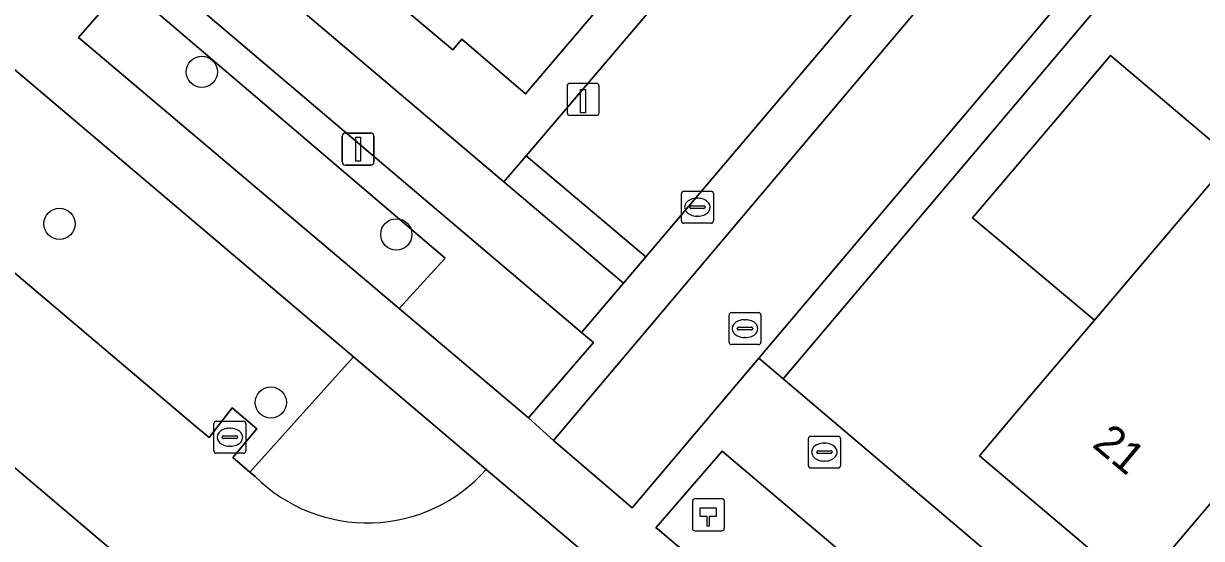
# Model space of a CAD drawing. Extents: x 156412 to 157779, y 382335 to 383768.
# Drawn here: x 156891.15 to 156928.03, y 382451.62 to 382467.73 of the extents above; entities that cross this region are included whole.
import ezdxf

# ---------------------------------------------------------------- set-up
doc = ezdxf.new("R2010")
doc.units = 0
for name, color, linetype in [('IMGEO_Berm_groen', 7, 'Continuous'), ('IMGEO_Boom', 7, 'Continuous'), ('IMGEO_Brandkraan', 7, 'Continuous'), ('IMGEO_Erf', 7, 'Continuous'), ('IMGEO_Groenvoorziening', 7, 'Continuous'), ('IMGEO_Haag', 7, 'Continuous'), ('IMGEO_Hectometerpaal', 7, 'Continuous'), ('IMGEO_Kolk', 7, 'Continuous'), ('IMGEO_Laadpaal', 7, 'Continuous'), ('IMGEO_Lichtmast', 7, 'Continuous'), ('IMGEO_Pand', 7, 'Continuous'), ('IMGEO_Pand_nummerreeks', 7, 'Continuous'), ('IMGEO_Parkeervlak_open', 7, 'Continuous'), ('IMGEO_Rijbaan_lokaal_open', 7, 'Continuous'), ('IMGEO_Rioolput', 7, 'Continuous'), ('IMGEO_Voetpad_open', 7, 'Continuous')]:
    doc.layers.add(name, color=color, linetype=linetype)

msp = doc.modelspace()

# ---------------------------------------------------------------- linework, layer by layer
at = {"layer": 'IMGEO_Berm_groen'}
msp.add_lwpolyline([(156867.914, 382485.747), (156864.461, 382488.664), (156861.282, 382485.009), (156861.762, 382484.576), (156862.353, 382484.075), (156863.133, 382484.994), (156863.872, 382484.335), (156863.112, 382483.433), (156879.768, 382469.333), (156880.502, 382470.246), (156881.272, 382469.602), (156880.529, 382468.689), (156896.478, 382455.187), (156896.961, 382454.779), (156897.681, 382455.704), (156898.46, 382455.055), (156897.703, 382454.152), (156898.238, 382453.7), (156901.478, 382457.302)], close=True, dxfattribs=at)
msp.add_lwpolyline([(156926.24, 382423.851), (156886.177, 382457.81)], dxfattribs=at)
at = {"layer": 'IMGEO_Boom'}
for centre in [(156896.734, 382466.219), (156892.278, 382461.464), (156902.823, 382461.134), (156898.896, 382455.877)]:
    msp.add_circle(centre, 0.489, dxfattribs=at)
at = {"layer": 'IMGEO_Brandkraan'}
for p, q in [((156915.801, 382454.822), (156916.653, 382454.822)), ((156915.726, 382453.896), (156915.726, 382454.748)), ((156916.214, 382454.602), (156916.239, 382454.602)), ((156916.727, 382454.748), (156916.727, 382453.896)), ((156915.985, 382454.316), (156915.985, 382454.328)), ((156916.423, 382454.279), (156916.025, 382454.279)), ((156916.028, 382454.365), (156916.426, 382454.365)), ((156916.469, 382454.328), (156916.469, 382454.316)), ((156916.653, 382453.822), (156915.801, 382453.822)), ((156916.237, 382454.042), (156916.212, 382454.042))]:
    msp.add_line(p, q, dxfattribs=at)
for points in [[(156915.801, 382454.822), (156916.653, 382454.822)], [(156915.726, 382453.896), (156915.726, 382454.748)], [(156916.727, 382454.748), (156916.727, 382453.896)], [(156916.653, 382453.822), (156915.801, 382453.822)]]:
    msp.add_lwpolyline(points, dxfattribs=at)
for centre, radius, start, end in [((156915.803, 382454.746), 0.0765, 91.552, 178.448), ((156915.803, 382454.746), 0.0765, 91.552, 178.448), ((156916.651, 382454.746), 0.0765, 1.552, 88.448), ((156916.651, 382454.746), 0.0765, 1.552, 88.448), ((156916.025, 382454.325), 0.0403, 85.8775, 175.7526), ((156916.022, 382454.315), 0.0366, 178.938, 274.7102), ((156916.426, 382454.322), 0.043, 264.8664, 352.4533), ((156916.43, 382454.327), 0.0386, 1.7309, 96.639), ((156915.803, 382453.898), 0.0765, 181.552, 268.448), ((156915.803, 382453.898), 0.0765, 181.552, 268.448), ((156916.651, 382453.898), 0.0765, 271.552, 358.448), ((156916.651, 382453.898), 0.0765, 271.552, 358.448)]:
    msp.add_arc(centre, radius, start, end, dxfattribs=at)
for centre, major_axis, ratio, start_param, end_param in [((156916.213, 382454.322), (-0.387, 0.002), 0.722429, 4.712389, 7.853982), ((156916.238, 382454.322), (-0.39, 0.002), 0.717154, 1.570796, 4.712389)]:
    msp.add_ellipse(centre, major_axis=major_axis, ratio=ratio, start_param=start_param, end_param=end_param, dxfattribs=at)
at = {"layer": 'IMGEO_Erf'}
for points in [[(156886.06, 382514.223), (156885.664, 382513.751), (156884.022, 382511.795), (156883.386, 382511.032), (156876.951, 382503.406), (156876.303, 382502.638), (156869.838, 382494.977), (156869.142, 382494.152), (156906.194, 382462.781), (156906.888, 382463.596), (156913.377, 382471.218), (156914.017, 382471.975), (156920.474, 382479.614), (156921.12, 382480.379), (156922.744, 382482.335), (156923.115, 382482.783)], [(156936.96, 382464.129), (156940.737, 382468.58), (156944.5, 382473.015), (156948.284, 382477.474), (156952.068, 382481.934), (156943.809, 382488.946), (156942.935, 382489.709), (156914.933, 382456.618), (156933.329, 382441.019), (156961.221, 382474.007), (156959.752, 382475.33), (156956.002, 382470.925), (156952.211, 382466.472), (156948.44, 382462.044), (156944.644, 382457.586)], [(156936.883, 382453.544), (156939.04, 382451.719), (156934.186, 382445.982), (156932.028, 382447.807), (156930.62, 382446.143), (156926.026, 382450.027), (156921.081, 382454.209), (156922.252, 382455.589), (156924.679, 382458.447), (156920.866, 382461.651), (156925.178, 382466.731), (156928.981, 382463.515), (156933.917, 382459.329), (156932.302, 382457.42)]]:
    msp.add_lwpolyline(points, close=True, dxfattribs=at)
msp.add_lwpolyline([(156912.534, 382472.181), (156906.871, 382465.535), (156904.871, 382467.239), (156904.59, 382466.906), (156902.042, 382469.056)], dxfattribs=at)
at = {"layer": 'IMGEO_Groenvoorziening'}
for points in [[(156895.005, 382469.619), (156894.923, 382469.689), (156894.312, 382468.956), (156904.355, 382460.394), (156902.914, 382458.82), (156906.958, 382455.398), (156908.994, 382457.747), (156908.621, 382458.064)], [(156894.312, 382468.956), (156892.873, 382467.296), (156902.914, 382458.82), (156904.355, 382460.394)], [(156906.888, 382463.596), (156906.194, 382462.781), (156909.941, 382459.609), (156910.633, 382460.428)], [(156913.023, 382454.352), (156910.953, 382451.957), (156910.998, 382451.919), (156914.808, 382448.686), (156915.324, 382448.248), (156916.689, 382449.828), (156930.536, 382438.24), (156929.56, 382437.155), (156930.268, 382436.579), (156931.869, 382438.411)]]:
    msp.add_lwpolyline(points, close=True, dxfattribs=at)
for points in [[(156901.478, 382457.302), (156898.238, 382453.7), (156898.409, 382453.555)], [(156905.637, 382453.777), (156901.478, 382457.302)]]:
    msp.add_lwpolyline(points, dxfattribs=at)
msp.add_arc((156901.918, 382457.082), 4.975, 225.1439, 318.3745, dxfattribs=at)
at = {"layer": 'IMGEO_Haag'}
for points in [[(156894.923, 382469.689), (156894.312, 382468.956), (156904.355, 382460.394), (156902.914, 382458.82), (156906.958, 382455.398), (156908.994, 382457.747), (156908.621, 382458.064), (156895.005, 382469.619)], [(156906.888, 382463.596), (156906.194, 382462.781), (156909.941, 382459.609), (156910.633, 382460.428)], [(156913.023, 382454.352), (156910.953, 382451.957), (156910.998, 382451.919), (156914.808, 382448.686), (156915.324, 382448.248), (156916.689, 382449.828), (156930.536, 382438.24), (156929.56, 382437.155), (156930.268, 382436.579), (156931.869, 382438.411)]]:
    msp.add_lwpolyline(points, close=True, dxfattribs=at)
for points in [[(156901.478, 382457.302), (156898.238, 382453.7), (156898.409, 382453.555)], [(156905.637, 382453.777), (156901.478, 382457.302)]]:
    msp.add_lwpolyline(points, dxfattribs=at)
msp.add_arc((156901.918, 382457.082), 4.975, 225.1439, 318.3745, dxfattribs=at)
at = {"layer": 'IMGEO_Hectometerpaal'}
for p, q in [((156912.093, 382452.778), (156912.093, 382451.937)), ((156912.093, 382452.778), (156912.093, 382451.937)), ((156913.009, 382452.862), (156912.168, 382452.862)), ((156913.009, 382452.862), (156912.168, 382452.862)), ((156913.093, 382451.946), (156913.093, 382452.787)), ((156913.093, 382451.946), (156913.093, 382452.787)), ((156912.177, 382451.862), (156913.018, 382451.862)), ((156912.177, 382451.862), (156913.018, 382451.862))]:
    msp.add_line(p, q, dxfattribs=at)
msp.add_lwpolyline([(156912.618, 382452.006), (156912.558, 382452.006), (156912.558, 382452.311), (156912.338, 382452.311), (156912.338, 382452.58), (156912.838, 382452.58), (156912.838, 382452.311), (156912.618, 382452.311), (156912.618, 382452.006)], dxfattribs=at)
for centre, start, end in [((156912.171, 382452.784), 92.4484, 184.2845), ((156912.171, 382452.784), 92.4484, 184.2845), ((156913.015, 382452.784), 2.4484, 94.2845), ((156913.015, 382452.784), 2.4484, 94.2845), ((156912.171, 382451.94), 182.4484, 274.2845), ((156912.171, 382451.94), 182.4484, 274.2845), ((156913.015, 382451.94), 272.4484, 4.2845), ((156913.015, 382451.94), 272.4484, 4.2845)]:
    msp.add_arc(centre, 0.0779, start, end, dxfattribs=at)
at = {"layer": 'IMGEO_Kolk'}
for p, q in [((156911.749, 382461.558), (156911.749, 382462.41)), ((156911.824, 382462.484), (156912.676, 382462.484)), ((156912.237, 382462.264), (156912.262, 382462.264)), ((156912.75, 382462.41), (156912.75, 382461.558)), ((156912.008, 382461.978), (156912.008, 382461.99)), ((156912.446, 382461.941), (156912.048, 382461.941)), ((156912.051, 382462.027), (156912.449, 382462.027)), ((156912.492, 382461.99), (156912.492, 382461.978)), ((156912.676, 382461.484), (156911.824, 382461.484)), ((156912.26, 382461.704), (156912.235, 382461.704)), ((156897.112, 382454.362), (156897.112, 382455.214)), ((156897.187, 382455.288), (156898.039, 382455.288)), ((156898.113, 382455.214), (156898.113, 382454.362)), ((156897.414, 382454.831), (156897.812, 382454.831)), ((156897.6, 382455.068), (156897.625, 382455.068)), ((156897.371, 382454.782), (156897.371, 382454.794)), ((156897.809, 382454.745), (156897.411, 382454.745)), ((156897.623, 382454.508), (156897.598, 382454.508)), ((156897.855, 382454.794), (156897.855, 382454.782)), ((156898.039, 382454.288), (156897.187, 382454.288))]:
    msp.add_line(p, q, dxfattribs=at)
for points in [[(156911.749, 382461.558), (156911.749, 382462.41)], [(156911.824, 382462.484), (156912.676, 382462.484)], [(156912.75, 382462.41), (156912.75, 382461.558)], [(156912.676, 382461.484), (156911.824, 382461.484)], [(156897.112, 382454.362), (156897.112, 382455.214)], [(156897.187, 382455.288), (156898.039, 382455.288)], [(156898.113, 382455.214), (156898.113, 382454.362)], [(156898.039, 382454.288), (156897.187, 382454.288)]]:
    msp.add_lwpolyline(points, dxfattribs=at)
for centre, radius, start, end in [((156911.826, 382462.408), 0.0765, 91.552, 178.448), ((156911.826, 382462.408), 0.0765, 91.552, 178.448), ((156912.674, 382462.408), 0.0765, 1.552, 88.448), ((156912.674, 382462.408), 0.0765, 1.552, 88.448), ((156912.048, 382461.987), 0.0403, 85.8775, 175.7526), ((156912.045, 382461.977), 0.0366, 178.938, 274.7102), ((156912.449, 382461.984), 0.043, 264.8664, 352.4533), ((156912.453, 382461.989), 0.0386, 1.7309, 96.639), ((156911.826, 382461.56), 0.0765, 181.552, 268.448), ((156911.826, 382461.56), 0.0765, 181.552, 268.448), ((156912.674, 382461.56), 0.0765, 271.552, 358.448), ((156912.674, 382461.56), 0.0765, 271.552, 358.448), ((156897.189, 382455.212), 0.0765, 91.552, 178.448), ((156897.189, 382455.212), 0.0765, 91.552, 178.448), ((156898.037, 382455.212), 0.0765, 1.552, 88.448), ((156898.037, 382455.212), 0.0765, 1.552, 88.448), ((156897.411, 382454.791), 0.0403, 85.8775, 175.7526), ((156897.816, 382454.793), 0.0386, 1.7309, 96.639), ((156897.408, 382454.781), 0.0366, 178.938, 274.7102), ((156897.812, 382454.788), 0.043, 264.8664, 352.4533), ((156897.189, 382454.364), 0.0765, 181.552, 268.448), ((156897.189, 382454.364), 0.0765, 181.552, 268.448), ((156898.037, 382454.364), 0.0765, 271.552, 358.448), ((156898.037, 382454.364), 0.0765, 271.552, 358.448)]:
    msp.add_arc(centre, radius, start, end, dxfattribs=at)
for centre, major_axis, ratio, start_param, end_param in [((156912.236, 382461.984), (-0.387, 0.002), 0.722429, 4.712389, 7.853982), ((156912.261, 382461.984), (-0.39, 0.002), 0.717154, 1.570796, 4.712389), ((156897.599, 382454.788), (-0.387, 0.002), 0.722429, 4.712389, 7.853982), ((156897.624, 382454.788), (-0.39, 0.002), 0.717154, 1.570796, 4.712389)]:
    msp.add_ellipse(centre, major_axis=major_axis, ratio=ratio, start_param=start_param, end_param=end_param, dxfattribs=at)
at = {"layer": 'IMGEO_Laadpaal'}
for p, q in [((156908.172, 382465.775), (156908.172, 382464.934)), ((156908.172, 382465.775), (156908.172, 382464.934)), ((156909.088, 382465.859), (156908.247, 382465.859)), ((156909.088, 382465.859), (156908.247, 382465.859)), ((156909.172, 382464.943), (156909.172, 382465.784)), ((156909.172, 382464.943), (156909.172, 382465.784)), ((156908.256, 382464.859), (156909.097, 382464.859)), ((156908.256, 382464.859), (156909.097, 382464.859))]:
    msp.add_line(p, q, dxfattribs=at)
msp.add_lwpolyline([(156908.587, 382465.672), (156908.747, 382465.672), (156908.747, 382464.939), (156908.587, 382464.939), (156908.587, 382465.672)], dxfattribs=at)
for centre, start, end in [((156908.25, 382465.781), 92.4484, 184.2845), ((156908.25, 382465.781), 92.4484, 184.2845), ((156909.094, 382465.781), 2.4484, 94.2845), ((156909.094, 382465.781), 2.4484, 94.2845), ((156908.25, 382464.937), 182.4484, 274.2845), ((156908.25, 382464.937), 182.4484, 274.2845), ((156909.094, 382464.937), 272.4484, 4.2845), ((156909.094, 382464.937), 272.4484, 4.2845)]:
    msp.add_arc(centre, 0.0779, start, end, dxfattribs=at)
at = {"layer": 'IMGEO_Lichtmast'}
for p, q in [((156901.132, 382463.405), (156901.132, 382464.205)), ((156901.132, 382464.205), (156901.132, 382463.405)), ((156901.232, 382464.305), (156902.022, 382464.305)), ((156902.022, 382464.305), (156901.232, 382464.305)), ((156902.122, 382464.205), (156902.122, 382463.405)), ((156902.122, 382463.405), (156902.122, 382464.205)), ((156902.022, 382463.305), (156901.232, 382463.305)), ((156901.232, 382463.305), (156902.022, 382463.305))]:
    msp.add_line(p, q, dxfattribs=at)
msp.add_lwpolyline([(156901.552, 382464.18), (156901.702, 382464.18), (156901.702, 382463.43), (156901.552, 382463.43), (156901.552, 382464.18)], dxfattribs=at)
for centre, start, end in [((156901.232, 382464.205), 90, 180), ((156901.232, 382464.205), 90, 180), ((156902.022, 382464.205), 0, 90), ((156902.022, 382464.205), 360, 90), ((156901.232, 382463.405), 180, 270), ((156901.232, 382463.405), 180, 270), ((156902.022, 382463.405), 270, 0), ((156902.022, 382463.405), 270, 0)]:
    msp.add_arc(centre, 0.1, start, end, dxfattribs=at)
at = {"layer": 'IMGEO_Pand'}
for points in [[(156912.534, 382472.181), (156907.846, 382476.217), (156907.287, 382475.564), (156907.501, 382475.382), (156902.328, 382469.388), (156902.042, 382469.056), (156904.59, 382466.906), (156904.871, 382467.239), (156906.871, 382465.535)], [(156928.981, 382463.515), (156925.178, 382466.731), (156920.866, 382461.651), (156924.679, 382458.447)], [(156928.981, 382463.515), (156924.679, 382458.447), (156922.252, 382455.589), (156921.081, 382454.209), (156926.026, 382450.027), (156932.302, 382457.42), (156933.917, 382459.329)], [(156936.883, 382453.544), (156932.302, 382457.42), (156926.026, 382450.027), (156930.62, 382446.143), (156932.028, 382447.807), (156934.186, 382445.982), (156939.04, 382451.719)]]:
    msp.add_lwpolyline(points, close=True, dxfattribs=at)
at = {"layer": 'IMGEO_Parkeervlak_open'}
msp.add_lwpolyline([(156906.888, 382463.596), (156910.633, 382460.428), (156917.096, 382468.044), (156913.377, 382471.218)], close=True, dxfattribs=at)
at = {"layer": 'IMGEO_Rijbaan_lokaal_open'}
for points in [[(156934.819, 382486.732), (156907.746, 382454.691), (156910.21, 382452.579), (156914.173, 382457.263), (156942.158, 382490.336), (156944.379, 382492.961), (156905.035, 382526.295), (156892.664, 382536.77), (156890.546, 382534.28), (156858.4, 382496.484), (156860.796, 382494.49), (156888.054, 382526.647)], [(156826.003, 382508.837), (156830.605, 382504.95), (156831.533, 382504.167), (156832.153, 382503.644), (156844.108, 382493.469), (156884.65, 382459.104), (156886.177, 382457.81), (156926.24, 382423.851), (156926.323, 382423.798), (156934.962, 382417.1), (156941.002, 382424.226), (156942.049, 382425.461), (156945.456, 382429.481), (156999.613, 382493.491), (157001.79, 382496.06), (157007.195, 382502.44)], [(156898.409, 382453.555), (156898.238, 382453.7), (156897.703, 382454.152), (156898.46, 382455.055), (156897.681, 382455.704), (156896.961, 382454.779), (156896.478, 382455.187), (156880.529, 382468.689), (156881.272, 382469.602), (156880.502, 382470.246), (156879.768, 382469.333), (156863.112, 382483.433), (156863.872, 382484.335), (156863.133, 382484.994), (156862.353, 382484.075), (156861.762, 382484.576), (156861.282, 382485.009), (156860.706, 382485.529)], [(156909.642, 382450.389), (156905.637, 382453.777)]]:
    msp.add_lwpolyline(points, dxfattribs=at)
msp.add_arc((156901.918, 382457.082), 4.975, 225.1439, 318.3745, dxfattribs=at)
at = {"layer": 'IMGEO_Rioolput'}
for p, q in [((156913.239, 382457.76), (156913.239, 382458.612)), ((156913.314, 382458.686), (156914.166, 382458.686)), ((156914.24, 382458.612), (156914.24, 382457.76)), ((156913.498, 382458.18), (156913.498, 382458.192)), ((156913.936, 382458.143), (156913.538, 382458.143)), ((156913.541, 382458.229), (156913.939, 382458.229)), ((156913.727, 382458.466), (156913.752, 382458.466)), ((156913.982, 382458.192), (156913.982, 382458.18)), ((156913.75, 382457.906), (156913.725, 382457.906)), ((156914.166, 382457.686), (156913.314, 382457.686))]:
    msp.add_line(p, q, dxfattribs=at)
for points in [[(156913.239, 382457.76), (156913.239, 382458.612)], [(156913.314, 382458.686), (156914.166, 382458.686)], [(156914.24, 382458.612), (156914.24, 382457.76)], [(156914.166, 382457.686), (156913.314, 382457.686)]]:
    msp.add_lwpolyline(points, dxfattribs=at)
for centre, radius, start, end in [((156913.316, 382458.61), 0.0765, 91.552, 178.448), ((156913.316, 382458.61), 0.0765, 91.552, 178.448), ((156914.164, 382458.61), 0.0765, 1.552, 88.448), ((156914.164, 382458.61), 0.0765, 1.552, 88.448), ((156913.538, 382458.189), 0.0403, 85.8775, 175.7526), ((156913.535, 382458.179), 0.0366, 178.938, 274.7102), ((156913.939, 382458.186), 0.043, 264.8664, 352.4533), ((156913.943, 382458.191), 0.0386, 1.7309, 96.639), ((156913.316, 382457.762), 0.0765, 181.552, 268.448), ((156913.316, 382457.762), 0.0765, 181.552, 268.448), ((156914.164, 382457.762), 0.0765, 271.552, 358.448), ((156914.164, 382457.762), 0.0765, 271.552, 358.448)]:
    msp.add_arc(centre, radius, start, end, dxfattribs=at)
for centre, major_axis, ratio, start_param, end_param in [((156913.726, 382458.186), (-0.387, 0.002), 0.722429, 4.712389, 7.853982), ((156913.751, 382458.186), (-0.39, 0.002), 0.717154, 1.570796, 4.712389)]:
    msp.add_ellipse(centre, major_axis=major_axis, ratio=ratio, start_param=start_param, end_param=end_param, dxfattribs=at)
at = {"layer": 'IMGEO_Voetpad_open'}
for points in [[(156827.18, 382520.315), (156836.752, 382512.181), (156833.596, 382508.453), (156834.74, 382507.482), (156837.875, 382511.227), (156851.918, 382499.294), (156856.445, 382495.448), (156860.251, 382492.221), (156864.461, 382488.664), (156867.914, 382485.747), (156901.478, 382457.302), (156905.637, 382453.777), (156909.642, 382450.389), (156913.79, 382446.861), (156925.433, 382436.96), (156936.79, 382427.368)], [(156933.839, 382487.828), (156930.887, 382484.34), (156927.729, 382480.609), (156926.871, 382479.596), (156926.449, 382479.116), (156924.841, 382477.219), (156924.189, 382476.441), (156917.741, 382468.828), (156917.096, 382468.044), (156910.633, 382460.428), (156909.941, 382459.609), (156908.621, 382458.064), (156908.994, 382457.747), (156906.958, 382455.398), (156907.746, 382454.691), (156934.819, 382486.732)], [(156938.62, 382428.547), (156935.62, 382431.055), (156933.9, 382432.501), (156930.917, 382435.026), (156932.999, 382437.455), (156934.894, 382439.692), (156933.329, 382441.019), (156914.933, 382456.618), (156914.173, 382457.263), (156910.21, 382452.579), (156907.746, 382454.691), (156906.958, 382455.398), (156902.914, 382458.82), (156892.873, 382467.296), (156894.312, 382468.956), (156894.923, 382469.689), (156893.399, 382470.983), (156892.793, 382470.251), (156891.396, 382468.566), (156869.063, 382487.465)]]:
    msp.add_lwpolyline(points, dxfattribs=at)
for points in [[(156869.142, 382494.152), (156865.283, 382497.419), (156863.984, 382495.86), (156870.843, 382490.126), (156893.399, 382470.983), (156894.923, 382469.689), (156895.005, 382469.619), (156908.621, 382458.064), (156909.941, 382459.609), (156906.194, 382462.781)], [(156942.935, 382489.709), (156942.158, 382490.336), (156914.173, 382457.263), (156914.933, 382456.618)], [(156913.023, 382454.352), (156931.869, 382438.411), (156930.268, 382436.579), (156929.764, 382436.002), (156926.619, 382438.663), (156915.324, 382448.248), (156914.808, 382448.686), (156910.998, 382451.919), (156910.953, 382451.957)]]:
    msp.add_lwpolyline(points, close=True, dxfattribs=at)

# ---------------------------------------------------------------- texts
at = {"layer": 'IMGEO_Pand_nummerreeks'}
msp.add_text('21', height=1, rotation=320.1854, dxfattribs=at).set_placement((156924.576, 382454.514))

doc.saveas('drawing.dxf')
